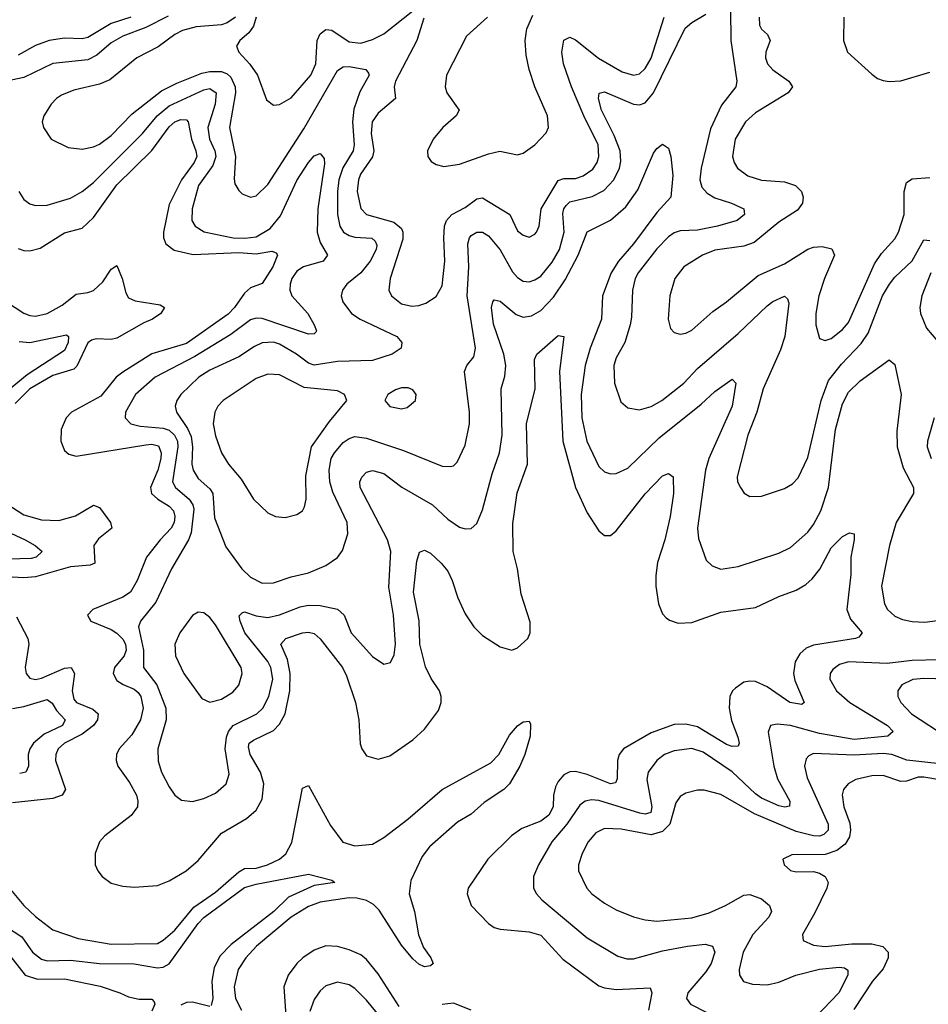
# Model space of a CAD drawing. Header units: inches. Extents: x 1694797 to 1849917, y 907313 to 1017959.
# Tile 351 of 656: x 1722375 to 1725505, y 993950 to 997342. Entities that reach past the tile are written whole.
import ezdxf

# ---------------------------------------------------------------- set-up
doc = ezdxf.new("R2010")
doc.units = ezdxf.units.IN
doc.header["$MEASUREMENT"] = 0
doc.layers.add('B7929', color=7, linetype='Continuous')

msp = doc.modelspace()

# ---------------------------------------------------------------- linework, layer by layer
at = {"layer": 'B7929', "color": 5}
for points, elevation in [([(1722886.6, 997353.4), (1722810, 997314.1), (1722730, 997284.8), (1722690, 997261.3), (1722640.8, 997219.2), (1722610, 997203.2), (1722490, 997191.2), (1722390, 997142.1), (1722313.5, 997126.5)], 840), ([(1723118.2, 997350), (1723090, 997330.3), (1723070, 997323.8), (1722982.8, 997317.2), (1722936, 997304), (1722909.4, 997290), (1722851.8, 997248.2), (1722779.2, 997210), (1722686, 997134), (1722650, 997119.6), (1722561.3, 997098.7), (1722518.9, 997081.1), (1722501.5, 997070), (1722483.2, 997050), (1722458.7, 997010), (1722452.4, 996990), (1722457.6, 996970), (1722483.8, 996930), (1722541.7, 996901.7), (1722590, 996895.5), (1722630, 996903.7), (1722650, 996912.8), (1722690, 996942.2), (1722762.7, 997017.3), (1722863.8, 997096.2), (1722916.7, 997123.3), (1723002.8, 997157.2), (1723030, 997163.2), (1723070, 997163.3), (1723090, 997155.6), (1723103.1, 997143.1), (1723117.2, 997110), (1723118.1, 997090), (1723097.8, 996970), (1723118.8, 996870), (1723113.6, 996793.6), (1723116.5, 996776.5), (1723130, 996752.7), (1723141.8, 996741.8), (1723170.4, 996730.4), (1723190, 996734.6), (1723230, 996773.6), (1723354.3, 996965.7), (1723470, 997166), (1723490, 997179.2), (1723510, 997180.4), (1723568, 997170), (1723577.3, 997157.3), (1723579.1, 997150), (1723547.4, 997092.6), (1723526.7, 997033.3), (1723521.9, 996990), (1723527.8, 996910), (1723524.3, 996890), (1723488.8, 996831.2), (1723474.9, 996790), (1723469.5, 996750), (1723470.4, 996670.4), (1723478, 996630), (1723490.9, 996610), (1723510, 996598.2), (1723530, 996593), (1723588.6, 996588.6), (1723599.2, 996579.2), (1723605.2, 996565.2), (1723603.1, 996550), (1723582.8, 996510), (1723550, 996469.3), (1723501.8, 996430), (1723487.2, 996410), (1723483.2, 996390), (1723488.6, 996370), (1723518, 996330), (1723547.9, 996310), (1723674.3, 996250), (1723691.5, 996230), (1723688.9, 996210), (1723658, 996190), (1723590, 996167.2), (1723470, 996164.3), (1723390, 996151.1), (1723370, 996158.4), (1723328.5, 996190), (1723270, 996224), (1723249.2, 996230.8), (1723210, 996228.4), (1723183.8, 996216.2), (1723130, 996179.9), (1723030, 996134.1), (1722992.4, 996110), (1722930.1, 996050), (1722916.6, 996030), (1722910.8, 996010), (1722915.6, 995990), (1722953.7, 995933.7), (1722966.4, 995906.4), (1722971, 995870), (1722968.3, 995810), (1722973.3, 995790), (1722990, 995761.1), (1723030, 995725.6), (1723040.3, 995710), (1723046.2, 995626.2), (1723085.8, 995525.8), (1723140.7, 995450), (1723170, 995421.1), (1723210, 995400.6), (1723250, 995402), (1723310, 995422.6), (1723370, 995436.8), (1723430, 995461.8), (1723470, 995488.9), (1723487.4, 995512.6), (1723506, 995570), (1723503.7, 995610), (1723454.5, 995714.5), (1723443.4, 995750), (1723441.6, 995790), (1723448.7, 995830), (1723459.4, 995850), (1723490, 995884.8), (1723510, 995899), (1723530, 995905.9), (1723570, 995900.1), (1723697.8, 995857.8), (1723830, 995804), (1723858, 995802), (1723870, 995805.3), (1723882.4, 995817.6), (1723910, 995876.3), (1723925.2, 995950), (1723924.7, 995990), (1723907.9, 996130), (1723915.3, 996150), (1723939.5, 996180.5), (1723945, 996210), (1723916.8, 996390), (1723922.2, 996490), (1723919.5, 996570), (1723924.5, 996590), (1723930, 996598), (1723950, 996609.2), (1723970, 996609.3), (1723990, 996596.9), (1724030, 996548.8), (1724073.3, 996473.3), (1724090, 996453.2), (1724110, 996441.2), (1724130, 996439.1), (1724150, 996445.1), (1724170, 996458.3), (1724210, 996505.9), (1724234.6, 996550), (1724250.6, 996610), (1724246.5, 996673.5), (1724249.5, 996690), (1724258.1, 996701.9), (1724270, 996714.7), (1724347.4, 996732.6), (1724387, 996753), (1724422.1, 996790), (1724441.9, 996830), (1724446.3, 996853.7), (1724443.3, 996890), (1724423.2, 996943.2), (1724379.9, 997030), (1724368.7, 997070), (1724371.1, 997088.9), (1724390, 997093.2), (1724490, 997051.1), (1724510, 997048.5), (1724530, 997054.7), (1724558.6, 997090), (1724667.1, 997312.9), (1724690, 997332.1), (1724739, 997361)], 860), ([(1723190.4, 997350), (1723181, 997319), (1723164.1, 997295.9), (1723134, 997270), (1723122, 997250), (1723130.2, 997230), (1723168.3, 997188.3), (1723194.3, 997150), (1723225.1, 997065.1), (1723250, 997047.2), (1723270, 997048.9), (1723310, 997072.2), (1723378.4, 997150), (1723395.4, 997190), (1723400.5, 997270), (1723410, 997292.8), (1723430, 997308.2), (1723450, 997305.4), (1723510, 997265.8), (1723550, 997260.8), (1723590, 997272.8), (1723630, 997293.3), (1723730, 997372.3)], 880), ([(1723986.5, 997350), (1723914.8, 997285.2), (1723845.1, 997150), (1723840.6, 997110), (1723846.4, 997090), (1723889.4, 997030), (1723878.9, 997010), (1723833.1, 996970), (1723799.3, 996930), (1723779.7, 996890), (1723781.5, 996870), (1723793, 996853), (1723810, 996842.8), (1723836.1, 996836.1), (1723890, 996843.8), (1723990, 996879.5), (1724029, 996889), (1724090, 996875.8), (1724110, 996882), (1724150, 996910.7), (1724188.7, 996951.3), (1724196.7, 996970), (1724193.5, 997010), (1724149.9, 997109.9), (1724130.6, 997170), (1724119.6, 997219.6), (1724116.9, 997270), (1724122.2, 997310), (1724142.4, 997357.6)], 920), ([(1724823.6, 997376.4), (1724824.5, 997270), (1724845.8, 997130), (1724841.6, 997110), (1724792.5, 997047.5), (1724754.5, 996965.5), (1724722.3, 996830), (1724718, 996790), (1724725.1, 996765.1), (1724743.9, 996743.9), (1724770, 996728.4), (1724826.7, 996710), (1724870.1, 996690.1), (1724871.5, 996670), (1724847.2, 996650), (1724779.5, 996630), (1724710, 996616.2), (1724650, 996613.8), (1724630, 996606.9), (1724610, 996593.1), (1724570, 996552.5), (1724505.9, 996470), (1724495.7, 996450), (1724485.8, 996410), (1724482.7, 996317.3), (1724477.8, 996290), (1724459.8, 996230), (1724430, 996176.9), (1724422.1, 996150), (1724423.9, 996090), (1724445.8, 996025.8), (1724470, 996004.9), (1724510, 995997.8), (1724550, 996008.9), (1724586.8, 996030), (1724662.6, 996090), (1724710, 996139.8), (1724850, 996260.9), (1724950, 996355.7), (1724970, 996370.7), (1725010, 996388.9), (1725020, 996380), (1725024.8, 996364.8), (1725011.3, 996250), (1724995.6, 996204.4), (1724935.7, 996070), (1724913.9, 995990), (1724883.6, 995910), (1724847.1, 995767.1), (1724847.7, 995750), (1724857.6, 995730), (1724870.3, 995710.3), (1724890, 995699.5), (1724930, 995700.3), (1725010, 995727.2), (1725037, 995743), (1725056.6, 995763.4), (1725090, 995833.1), (1725135.9, 996030), (1725161.4, 996098.6), (1725205.5, 996154.5), (1725273.3, 996226.7), (1725298.5, 996261.5), (1725347.5, 996390), (1725371.4, 996430), (1725390, 996454.5), (1725449.5, 996510.5), (1725490, 996583.7), (1725510, 996580.5)], 860), ([(1722757.7, 997350), (1722690, 997328.3), (1722610, 997280.3), (1722590, 997275.4), (1722530, 997277.9), (1722476.9, 997270), (1722430, 997252.7), (1722370, 997219.3)], 820), ([(1723767, 997347), (1723743.4, 997270), (1723669.3, 997130), (1723665.6, 997110), (1723670.1, 997070), (1723610, 997019.9), (1723589.3, 996990), (1723585.9, 996950), (1723595.6, 996890), (1723590, 996869.3), (1723549.7, 996810), (1723542.2, 996790), (1723537.8, 996750), (1723550, 996691.5), (1723570, 996670.8), (1723664.3, 996644.3), (1723690, 996622.2), (1723695.2, 996610), (1723695, 996585), (1723650.9, 996450), (1723647.3, 996410), (1723655.9, 996390), (1723690, 996362.7), (1723725.6, 996354.4), (1723750, 996356.8), (1723774.5, 996365.5), (1723810, 996387.7), (1723830, 996424.4), (1723839.9, 996510), (1723835.9, 996590), (1723838.9, 996630), (1723845.9, 996650), (1723863.6, 996670), (1723910, 996695), (1723950, 996724.1), (1723970, 996728.1), (1724063.5, 996670), (1724090, 996614.7), (1724110, 996598.9), (1724130, 996593), (1724150, 996602.4), (1724155.9, 996610), (1724165.2, 996630), (1724171.6, 996690), (1724230, 996788.1), (1724250, 996794.6), (1724290, 996794.9), (1724316, 996804), (1724350, 996826.7), (1724365, 996850), (1724370.7, 996870), (1724368.4, 996910), (1724318.2, 997010), (1724275.7, 997110), (1724248.3, 997190), (1724242.7, 997230), (1724250, 997271.4), (1724270, 997281.8), (1724290, 997272.5), (1724369, 997209), (1724450, 997162), (1724490, 997150.1), (1724510, 997155.2), (1724530, 997173.1), (1724550, 997209.4), (1724595.6, 997350)], 880), ([(1724921.9, 997350), (1724923.1, 997323.1), (1724930, 997309.4), (1724951.3, 997290), (1724960.1, 997270), (1724945, 997230), (1724943.8, 997210), (1724951.4, 997190), (1724969, 997169), (1725025.2, 997130), (1725037.5, 997110), (1725022.2, 997090), (1724910, 997021.1), (1724875.3, 996990), (1724839.8, 996930), (1724830.8, 996870.8), (1724836, 996850), (1724847.3, 996830), (1724883.5, 996803.5), (1724930, 996789.1), (1725010, 996782.8), (1725047.1, 996770), (1725067.8, 996750), (1725074.5, 996730), (1725071.9, 996710), (1725054.5, 996685.5), (1724990, 996643.6), (1724905.6, 996574.4), (1724870, 996561.3), (1724770, 996547.4), (1724727.7, 996530), (1724663.2, 996490), (1724632, 996450), (1724615.2, 996390), (1724609.3, 996310), (1724617.6, 996277.6), (1724630, 996263.6), (1724650, 996258), (1724670, 996261.6), (1724690, 996272.1), (1724763.2, 996336.8), (1724810, 996370.2), (1724919.1, 996460.9), (1725010, 996500.9), (1725090, 996550.6), (1725110, 996557.8), (1725139.8, 996559.8), (1725172.3, 996552.3), (1725182.3, 996530), (1725147.9, 996450), (1725128.1, 996390), (1725117.6, 996330), (1725118.2, 996290), (1725130, 996243.8), (1725150, 996236), (1725170, 996243.6), (1725210, 996274.7), (1725230, 996298.8), (1725319.6, 996500.4), (1725343.6, 996536.4), (1725390, 996586.8), (1725402.7, 996610), (1725422.3, 996670), (1725422.4, 996750), (1725430, 996780.9), (1725450, 996793.5), (1725510, 996797.5)], 880), ([(1725213.8, 997350), (1725212.9, 997270), (1725227.2, 997230), (1725310, 997154), (1725330, 997139.5), (1725350, 997132), (1725370, 997128.8), (1725410, 997131.5), (1725510, 997161.3)], 920), ([(1722371.9, 996750), (1722390, 996722), (1722410, 996707.6), (1722430, 996701.8), (1722470, 996702.1), (1722550, 996726.6), (1722590, 996750.1), (1722630, 996780.9), (1722798.8, 996950), (1722849.1, 997010), (1722890, 997044.3), (1723010, 997100.2), (1723030, 997104.7), (1723052.2, 997090), (1723048.4, 997050), (1723023.6, 996970), (1723029.4, 996930), (1723047.6, 996890), (1723050.7, 996870), (1723040.4, 996839.6), (1722991, 996770), (1722969.1, 996690), (1722968.2, 996650), (1722979.2, 996630), (1723010.6, 996610.6), (1723110.7, 996590.7), (1723151.3, 996588.7), (1723190, 996594.1), (1723238, 996622), (1723274, 996666), (1723330, 996788.2), (1723370, 996849.2), (1723390, 996872.9), (1723410, 996880.8), (1723423.8, 996863.8), (1723425.3, 996845.3), (1723402.2, 996690), (1723400.3, 996610), (1723410, 996573.6), (1723435, 996530), (1723420.3, 996510), (1723352.8, 996490), (1723330, 996475.4), (1723312.7, 996450), (1723306.5, 996430), (1723306.1, 996410), (1723312.8, 996390), (1723367.8, 996330), (1723390.2, 996290), (1723397.4, 996270), (1723395.3, 996264.7), (1723390, 996259.6), (1723370, 996258), (1723210, 996312.2), (1723190, 996313.2), (1723170, 996307.2), (1723102.7, 996257.3), (1722978.5, 996181.5), (1722842, 996110), (1722774.6, 996050), (1722739.7, 995990), (1722739.1, 995970), (1722758, 995950), (1722790, 995941.5), (1722870, 995935.1), (1722890, 995927.2), (1722909, 995910), (1722918.6, 995890), (1722919.6, 995870), (1722902.2, 995750), (1722912.3, 995730), (1722958.7, 995690), (1722971.7, 995670), (1722975, 995655), (1722965.8, 995574.2), (1722956.6, 995550), (1722897.8, 995450), (1722844.7, 995335.3), (1722790.9, 995270), (1722784.6, 995250), (1722801.6, 995170), (1722802.2, 995110), (1722848, 995050), (1722878.7, 994970), (1722880.1, 994930), (1722851.1, 994830), (1722852.8, 994787.2), (1722864.3, 994750), (1722890, 994699.5), (1722910, 994670.4), (1722932.8, 994652.8), (1722970, 994648.9), (1723010, 994658.6), (1723050, 994677.6), (1723086.4, 994710), (1723096.8, 994743.2), (1723083.6, 994830), (1723087.2, 994870), (1723094.2, 994890), (1723110.2, 994909.8), (1723191.9, 994950), (1723213.1, 994970), (1723233.2, 995010), (1723246.8, 995070), (1723240.7, 995110), (1723230, 995130.4), (1723151, 995230), (1723134.5, 995270), (1723131.6, 995288.4), (1723141.2, 995298.8), (1723150, 995301.9), (1723190, 995287.9), (1723230, 995282.9), (1723270, 995291.1), (1723341.4, 995318.6), (1723370, 995325), (1723410, 995323.4), (1723470, 995311.3), (1723493.5, 995290), (1723517.4, 995230), (1723590, 995147.6), (1723630, 995122), (1723652.9, 995127.1), (1723665.7, 995154.3), (1723669.8, 995190), (1723663.4, 995290), (1723646.4, 995386.4), (1723654.2, 995510), (1723642.5, 995550), (1723547.6, 995730), (1723547.3, 995750), (1723554, 995766), (1723570, 995782.8), (1723590, 995788.2), (1723630, 995778.7), (1723691.2, 995731.2), (1723797.4, 995670), (1723850, 995620.9), (1723890, 995593.8), (1723910, 995588.1), (1723930, 995589.1), (1723950, 995606.7), (1723970, 995652.7), (1724002.8, 995777.2), (1724027.7, 995850), (1724037.6, 995910), (1724033.2, 996070), (1724046.4, 996113.6), (1724049.9, 996150), (1724042.9, 996190), (1724007, 996293), (1724000.5, 996350), (1724005, 996370), (1724010, 996376.5), (1724030, 996371.8), (1724085.9, 996325.9), (1724110, 996316.4), (1724138.6, 996321.4), (1724170, 996340.1), (1724214.3, 996385.7), (1724254.4, 996445.6), (1724299.1, 996530), (1724329.5, 996610.5), (1724410, 996650.8), (1724463.5, 996696.5), (1724505, 996755), (1724558, 996882), (1724570, 996898.4), (1724590, 996912.4), (1724610, 996898.8), (1724618.5, 996870), (1724625.2, 996805.2), (1724618, 996730), (1724570, 996677.7), (1724490.1, 996570), (1724438, 996510), (1724412.8, 996470), (1724383.2, 996390), (1724378.9, 996310), (1724339.9, 996210), (1724323, 996150), (1724309.7, 996050), (1724312.2, 995970), (1724328.6, 995890), (1724370, 995802), (1724390, 995784.7), (1724410, 995776.9), (1724430, 995778.2), (1724470, 995796.9), (1724578.5, 995901.5), (1724722.9, 996017.1), (1724770, 996061.3), (1724830, 996103.1), (1724842, 996090), (1724828.9, 996010), (1724748.8, 995830), (1724737.3, 995790), (1724710.1, 995590.1), (1724714, 995554), (1724739.7, 995479.7), (1724760.6, 995460.6), (1724790, 995449.2), (1724850, 995457.5), (1724990, 995504.4), (1725030, 995523.2), (1725090, 995575.9), (1725110, 995602.6), (1725134.8, 995650), (1725161.3, 995730), (1725185, 995930), (1725210, 996018.9), (1725230, 996058), (1725270, 996098), (1725370, 996170.4), (1725390, 996154), (1725411.1, 996050), (1725396.3, 995923.7), (1725397.3, 995870), (1725418, 995798), (1725454.3, 995730), (1725454.5, 995710), (1725394.6, 995610), (1725371.4, 995530), (1725343.9, 995390), (1725353.7, 995330), (1725365, 995310), (1725390, 995287.1), (1725415.9, 995275.9), (1725450, 995268.6), (1725493.4, 995266.6), (1725623.5, 995283.5)], 840), ([(1722370, 996552.9), (1722390, 996546), (1722410, 996545.2), (1722445.6, 996554.4), (1722530, 996607.3), (1722590, 996623.5), (1722630, 996660.1), (1722710, 996772.3), (1722830, 996891), (1722890, 996972.3), (1722910, 996990.1), (1722930, 996998.2), (1722950, 996997.1), (1722955.3, 996990), (1722966.9, 996930), (1722982.5, 996890), (1722985.4, 996870), (1722976.7, 996850), (1722932.9, 996790), (1722890, 996705), (1722870.1, 996610.1), (1722871.1, 996590), (1722878.5, 996570), (1722907.7, 996547.7), (1722972.4, 996532.4), (1723130, 996539.1), (1723190, 996534.7), (1723244.1, 996544.1), (1723258.5, 996538.5), (1723263.2, 996530), (1723247.6, 996490), (1723210, 996433.1), (1723170, 996417.5), (1723150, 996399.2), (1723115.5, 996350), (1723093, 996327), (1722950, 996226), (1722830, 996190.3), (1722730, 996127.1), (1722707.5, 996110), (1722655.3, 996044.7), (1722553.7, 995990), (1722535.3, 995970), (1722517.7, 995930), (1722517.1, 995890), (1722530, 995857.6), (1722545, 995845), (1722570, 995838.3), (1722810, 995877.5), (1722830, 995879.9), (1722853.4, 995873.4), (1722862.4, 995850), (1722861.7, 995830), (1722851.2, 995790), (1722825.4, 995730), (1722829.1, 995710), (1722850.7, 995690), (1722890, 995666.2), (1722904.6, 995650), (1722909.7, 995630), (1722907.6, 995610), (1722897.6, 995590), (1722858.9, 995550), (1722812.2, 995490), (1722779.9, 995410), (1722756.4, 995370), (1722730, 995352.2), (1722627, 995310), (1722608.9, 995290), (1722620.3, 995270), (1722690, 995241.3), (1722710, 995228.6), (1722730, 995207.5), (1722739.5, 995190), (1722742.4, 995170), (1722735.1, 995150), (1722701.9, 995110), (1722696.8, 995090), (1722710, 995065.4), (1722731.3, 995051.3), (1722770, 995035.4), (1722783.6, 995023.6), (1722792, 995010), (1722800.2, 994970), (1722791.8, 994930), (1722761.8, 994878.2), (1722718.1, 994830), (1722708.4, 994810), (1722707.2, 994790), (1722713.2, 994770), (1722753.5, 994713.5), (1722777.5, 994670), (1722782.8, 994650), (1722781.3, 994630), (1722759.2, 994600.8), (1722668, 994530), (1722650.2, 994510), (1722634.9, 994470), (1722635.3, 994430), (1722644, 994410), (1722659, 994390), (1722690, 994367.8), (1722730, 994356.8), (1722770, 994353.7), (1722850, 994359.4), (1722890, 994375), (1722949, 994410), (1722990, 994445.5), (1723070, 994539.5), (1723156.8, 994590), (1723190, 994619.3), (1723210, 994657), (1723215.9, 994710), (1723204.6, 994750), (1723169.5, 994810), (1723163, 994837), (1723166.2, 994850), (1723180.1, 994859.9), (1723250, 994893.6), (1723270, 994914.4), (1723289.4, 994950.6), (1723306, 995030), (1723307.5, 995090), (1723297.9, 995137.9), (1723274.6, 995190), (1723292.6, 995210), (1723350, 995229.5), (1723370, 995231.8), (1723390, 995227.1), (1723410, 995208.6), (1723487, 995110), (1723501.5, 995081.5), (1723532.2, 994990), (1723543.8, 994930), (1723547.6, 994847.6), (1723553.6, 994830), (1723570, 994806), (1723610, 994794.7), (1723650, 994806.2), (1723730, 994861.5), (1723770, 994897.6), (1723818.3, 994961.7), (1723827.3, 994990), (1723827.4, 995010), (1723820.8, 995030), (1723792.5, 995072.5), (1723773, 995113), (1723753.5, 995190), (1723751, 995271), (1723732, 995370), (1723743.1, 995476.9), (1723752.3, 995507.7), (1723770, 995514.3), (1723790, 995503.9), (1723827.1, 995470), (1723850, 995441.5), (1723865.5, 995410), (1723884, 995350), (1723910, 995294.7), (1723939.4, 995250), (1723970, 995219.8), (1724030, 995181), (1724070, 995170.2), (1724090, 995177.7), (1724125.1, 995210), (1724134.2, 995230), (1724134.1, 995265.9), (1724102.8, 995362.8), (1724089.9, 995450), (1724074.9, 995510), (1724074.2, 995605.8), (1724088.5, 995711.5), (1724124.5, 995810), (1724121.6, 995950), (1724150.4, 996069.6), (1724148.4, 996171.6), (1724156.3, 996190), (1724230, 996254), (1724250.2, 996250.2), (1724235.1, 996130), (1724245.9, 995890), (1724290.1, 995730), (1724330, 995642.4), (1724370, 995580.8), (1724390, 995564.7), (1724410, 995565.2), (1724430, 995580.7), (1724530, 995708.4), (1724590, 995770.2), (1724610, 995778.7), (1724626.7, 995766.7), (1724627.7, 995710), (1724615.7, 995630), (1724597, 995550), (1724571.9, 995471.9), (1724567, 995427), (1724567, 995390), (1724575.9, 995330), (1724590, 995294.9), (1724601.7, 995281.7), (1724613.2, 995273.2), (1724643.4, 995263.4), (1724690, 995265), (1724790, 995300.8), (1724910, 995317.1), (1724990, 995354.2), (1725050, 995376.2), (1725083.6, 995396.4), (1725104.8, 995415.2), (1725131.2, 995448.8), (1725170, 995522.2), (1725210, 995561.5), (1725233.5, 995573.5), (1725250, 995570.6), (1725250.2, 995550.2), (1725238.4, 995490), (1725238.1, 995430), (1725225, 995310), (1725237, 995277), (1725276.9, 995230), (1725265.8, 995214.2), (1725254.8, 995210), (1725110, 995187.4), (1725083.8, 995176.2), (1725062.6, 995157.4), (1725046.6, 995130), (1725040.4, 995090), (1725044.9, 995064.9), (1725077.4, 994990), (1725070, 994983.1), (1725028.6, 994990), (1724950, 995043.4), (1724910, 995061.6), (1724890, 995063.6), (1724870, 995059.3), (1724840.8, 995039.2), (1724830.6, 995029.4), (1724821.4, 995010), (1724819, 994970), (1724827.7, 994927.7), (1724849.4, 994870), (1724853.9, 994850), (1724850, 994839.6), (1724830, 994838), (1724810, 994844.5), (1724710, 994905.3), (1724670, 994915.5), (1724630, 994913.4), (1724550, 994885.4), (1724455, 994830), (1724439.8, 994810), (1724434.7, 994790), (1724433.5, 994726.5), (1724427.6, 994712.4), (1724410, 994709.5), (1724330, 994741.2), (1724290, 994752.1), (1724270, 994750.4), (1724250, 994739.9), (1724230, 994717.4), (1724221.1, 994698.9), (1724214.4, 994670), (1724212.4, 994630), (1724198.5, 994601.5), (1724170, 994580.9), (1724104.7, 994555.3), (1724069.7, 994530.3), (1723987.5, 994450), (1723920.3, 994350), (1723917, 994330), (1723930.2, 994290.2), (1723990, 994227.8), (1724010, 994214.6), (1724030, 994208.4), (1724130, 994199.8), (1724170, 994188.2), (1724245.8, 994105.8), (1724370, 994013.8), (1724390, 994006.3), (1724430, 994001), (1724546.6, 994006.6), (1724553.2, 993990), (1724541.4, 993930)], 820), ([(1722330, 996370.1), (1722390, 996330.1), (1722410, 996322.7), (1722430, 996320.7), (1722470, 996329.2), (1722521.9, 996358.1), (1722570, 996395.9), (1722610, 996401.5), (1722630, 996409), (1722661.1, 996438.9), (1722690, 996482.2), (1722710, 996494.6), (1722727.9, 996450), (1722740.6, 996400.6), (1722750, 996383.5), (1722772.9, 996372.9), (1722859.7, 996359.7), (1722874, 996350), (1722862, 996330), (1722833.2, 996310), (1722802.8, 996297.2), (1722710, 996244.3), (1722690, 996240.2), (1722638.3, 996241.7), (1722622.6, 996237.4), (1722610, 996228.4), (1722572.4, 996147.6), (1722562.3, 996137.7), (1722490, 996115.9), (1722410, 996069.5), (1722360.2, 996019.8)], 780), ([(1725513.4, 996470), (1725482.5, 996390), (1725476.4, 996350), (1725478.6, 996330), (1725498.7, 996278.7), (1725557.2, 996210)], 860), ([(1722373.3, 996233.3), (1722410, 996230.1), (1722536.3, 996256.3), (1722543.1, 996250), (1722541.9, 996230), (1722530, 996202.2), (1722401.3, 996118.7), (1722310, 996043.2)], 760), ([(1725524.8, 995970), (1725502, 995890), (1725500.6, 995870), (1725515, 995830)], 860), ([(1722275.2, 995710), (1722390, 995636.5), (1722450, 995618.3), (1722510, 995616.5), (1722567.4, 995632.6), (1722630, 995669.4), (1722650, 995661.3), (1722687.9, 995610), (1722693, 995590), (1722646.9, 995553.1), (1722630.1, 995530), (1722633.9, 995470), (1722617.6, 995462.4), (1722550, 995457.2), (1722430, 995421.9), (1722390, 995419.1), (1722330, 995422.7)], 780), ([(1722330, 995579.2), (1722394.4, 995550), (1722429.1, 995530), (1722452.4, 995510), (1722432.2, 995490), (1722414.4, 995485.6), (1722336.9, 995483.1)], 760), ([(1722364.3, 995284.3), (1722402.9, 995210), (1722406.2, 995190), (1722394.2, 995110), (1722397.7, 995090), (1722410, 995073), (1722430, 995068.6), (1722450, 995073.2), (1722530, 995107.3), (1722552.4, 995110), (1722563.7, 995090), (1722555.6, 995030), (1722561.6, 995001.6), (1722570.7, 994990), (1722626.9, 994966.9), (1722645.5, 994950), (1722643.5, 994930), (1722629.7, 994910), (1722590, 994880.2), (1722530.1, 994850), (1722507.4, 994830), (1722499.3, 994810), (1722498.2, 994790), (1722532.5, 994690), (1722521.8, 994670), (1722490, 994658.9), (1722350, 994643.9)], 780), ([(1725542.9, 995137.1), (1725450, 995133.7), (1725363.4, 995123.4), (1725230.1, 995129.9), (1725199.7, 995120.3), (1725176.2, 995103.8), (1725166.5, 995090), (1725166.2, 995070), (1725188.7, 995030), (1725234.5, 994990), (1725364.6, 994910), (1725383.9, 994890), (1725366, 994874), (1725250, 994861.8), (1725130, 994883.2), (1725030.1, 994909.9), (1724985, 994915), (1724961.3, 994910), (1724953, 994887), (1724973.1, 994770), (1724986.1, 994726.1), (1725028.4, 994650), (1725027.3, 994632.7), (1725011.1, 994628.9), (1724990, 994634), (1724930, 994660.5), (1724910, 994674.5), (1724830, 994751.1), (1724730, 994818), (1724690, 994830.8), (1724630, 994823.2), (1724596.5, 994810), (1724569.7, 994790.3), (1724540.1, 994750), (1724536, 994724), (1724552.3, 994630), (1724549.5, 994610.5), (1724530, 994604.8), (1724511.5, 994608.5), (1724370, 994652.3), (1724345.3, 994654.7), (1724323.2, 994650), (1724304.2, 994635.8), (1724260.1, 994570), (1724208.3, 994510), (1724162.5, 994430), (1724145.6, 994390), (1724145.2, 994350), (1724155.5, 994330), (1724174.4, 994310), (1724330, 994178.6), (1724435.5, 994115.5), (1724466.9, 994106.9), (1724490, 994106.2), (1724590, 994134.3), (1724675.1, 994150), (1724736.7, 994156.7), (1724761.7, 994150), (1724769.4, 994129.4), (1724757.7, 994090), (1724738.6, 994061.4), (1724676.8, 993990), (1724671.7, 993970), (1724685.6, 993950), (1724742, 993922)], 840), ([(1725570, 995070.2), (1725490, 995072.8), (1725451.3, 995068.7), (1725414.2, 995050), (1725400.2, 995030), (1725399.7, 995010), (1725410.2, 994990), (1725446.8, 994950), (1725570, 994870.1)], 860), ([(1722350, 994968.4), (1722390, 994975.4), (1722470, 995000.4), (1722487.1, 994987.1), (1722501.8, 994961.8), (1722531.8, 994930), (1722523, 994910), (1722459.5, 994880.5), (1722422.7, 994850), (1722409.7, 994830), (1722404.9, 994810), (1722405.5, 994770), (1722396.5, 994750), (1722375.3, 994744.7)], 760), ([(1722326.7, 994366.7), (1722389.4, 994290), (1722430, 994252.1), (1722490, 994206.3), (1722576.4, 994176.4), (1722690, 994157), (1722850, 994159.7), (1722870, 994170.5), (1722910, 994205.3), (1722975.2, 994284.8), (1723050, 994336.3), (1723130, 994406.8), (1723150, 994417.5), (1723190, 994419.4), (1723228.9, 994430), (1723269.9, 994450.1), (1723292.1, 994467.9), (1723313.1, 994506.9), (1723350, 994694.9), (1723370, 994703.7), (1723446.1, 994566.1), (1723488.3, 994508.3), (1723530, 994496.4), (1723590, 994501.5), (1723630, 994524.6), (1723712.2, 994587.8), (1723830, 994690.1), (1723997.9, 994782.1), (1724026, 994810), (1724062.9, 994877.1), (1724090, 994908.9), (1724110, 994923.1), (1724130, 994924.9), (1724135.3, 994915.3), (1724133.1, 994873.1), (1724114.8, 994810), (1724098, 994770), (1724062.4, 994710), (1724043, 994690), (1723974.9, 994645.1), (1723930, 994604.7), (1723882.9, 994577.1), (1723787.3, 994492.7), (1723761.3, 994458.7), (1723723, 994377), (1723716.7, 994330), (1723735.5, 994270), (1723749.3, 994189.3), (1723765.8, 994145.8), (1723791.1, 994110), (1723799.5, 994090), (1723790, 994082.3), (1723770, 994079.3), (1723750, 994088.2), (1723730, 994106.6), (1723690, 994153.3), (1723614, 994274), (1723593.8, 994293.8), (1723570, 994307.9), (1723536.1, 994316.1), (1723510, 994316.8), (1723410, 994301.8), (1723370, 994287.2), (1723310, 994250.3), (1723191.5, 994150), (1723154.5, 994110), (1723128.2, 994070), (1723113.9, 994010), (1723118.1, 993970), (1723139.6, 993930)], 780), ([(1725608.4, 994771.6), (1725431.1, 994791.1), (1725379.2, 994810), (1725350, 994813.9), (1725250, 994808), (1725110, 994814), (1725093.8, 994806.2), (1725084.5, 994795.5), (1725078.4, 994770), (1725087.9, 994730), (1725159.9, 994570), (1725160.7, 994550), (1725145, 994535), (1725130, 994529.6), (1725110, 994529.9), (1725050, 994545.8), (1724906.2, 994606.2), (1724790, 994672.8), (1724732.7, 994687.3), (1724710, 994687.7), (1724670, 994677.2), (1724650, 994666.2), (1724635.9, 994644.1), (1724615.3, 994570), (1724590, 994545.4), (1724550, 994533.7), (1724447, 994553), (1724390, 994555.2), (1724359.6, 994540.4), (1724333.1, 994510), (1724312.5, 994470), (1724300.2, 994430), (1724300.7, 994410), (1724329.2, 994350), (1724345.8, 994330), (1724390, 994298), (1724430, 994275.6), (1724490, 994251.8), (1724530, 994241), (1724570, 994236.3), (1724690, 994247.6), (1724750, 994265.6), (1724806, 994290), (1724870, 994325.5), (1724890, 994328.6), (1724930, 994313), (1724957.7, 994290), (1724965.5, 994270), (1724956.2, 994250), (1724900.7, 994190), (1724867.9, 994130), (1724853.7, 994070), (1724854.7, 994050), (1724868.8, 994028.8), (1724899.3, 994019.3), (1724950, 994016.9), (1724990, 994026.4), (1725049.3, 994050.7), (1725130.5, 994070.5), (1725198.3, 994078.3), (1725215.9, 994075.9), (1725228, 994068), (1725227.8, 994050), (1725196.9, 993990), (1725090, 993878.5)], 860), ([(1725550, 994722), (1725490, 994732.6), (1725470, 994732.2), (1725430, 994718.8), (1725410, 994716.9), (1725350, 994738.1), (1725310, 994736.6), (1725255.9, 994724.1), (1725229.2, 994710), (1725213.4, 994690), (1725208.6, 994671.4), (1725213.8, 994630), (1725234.4, 994574.4), (1725237.1, 994550), (1725233.3, 994526.7), (1725218.2, 994501.8), (1725190, 994479.5), (1725150, 994465.8), (1725034.6, 994465.4), (1725003.8, 994450), (1725008.5, 994430), (1725030, 994410.4), (1725050, 994406.2), (1725110, 994407.1), (1725130, 994401.4), (1725150.2, 994390), (1725160.6, 994370), (1725155.9, 994350), (1725114.4, 994265.6), (1725071.6, 994190), (1725074, 994170), (1725110, 994153.8), (1725149.6, 994149.6), (1725241.3, 994158.7), (1725310, 994158.8), (1725349, 994149), (1725366.9, 994130), (1725366.8, 994110), (1725350, 994072.5), (1725313.2, 994030), (1725248.3, 993931.7)], 880), ([(1722330, 994217.2), (1722382.6, 994182.6), (1722419.6, 994130), (1722450, 994105.2), (1722470, 994099.6), (1722550, 994102.2), (1722650, 994090.7), (1722770, 994089.3), (1722850, 994075.6), (1722870, 994077.7), (1722890.2, 994089.8), (1722990, 994227.8), (1723010, 994248.9), (1723150, 994352.8), (1723190, 994364.4), (1723370, 994398), (1723450, 994377.1), (1723460.7, 994370), (1723390, 994359.3), (1723301.5, 994318.5), (1723251.2, 994270), (1723104.3, 994155.7), (1723064.6, 994115.4), (1723044.9, 994075.1), (1723037.7, 994030), (1723040.4, 993970), (1723034.6, 993945.4)], 760), ([(1723682.6, 993942.6), (1723610, 994055.2), (1723570, 994104.6), (1723550, 994119.9), (1723510, 994138.2), (1723470, 994149.3), (1723430, 994151.4), (1723390, 994136.6), (1723350.9, 994110), (1723330.1, 994090), (1723299.8, 994050), (1723284.6, 994010), (1723291.8, 993910)], 820), ([(1722331.6, 994130), (1722393.9, 994050), (1722436.3, 994036.3), (1722530, 994037.7), (1722653, 994013), (1722720.7, 993990), (1722750, 993975.3), (1722787.3, 993967.3), (1722830, 993968.2), (1722838.9, 993958.9), (1722840.3, 993950), (1722830, 993926.2)], 740), ([(1723639.5, 993879.5), (1723570, 993964), (1723530, 994004.8), (1723510, 994017), (1723470, 994026.3), (1723430, 994013.8), (1723410, 993996), (1723390, 993966.6), (1723374.6, 993925.4)], 840), ([(1723030, 993942.5), (1722970, 993957.6), (1722950, 993955.9), (1722930, 993946.7)], 760), ([(1723930, 993930), (1723870, 993954.2), (1723830, 993949.9)], 820)]:
    msp.add_lwpolyline(points, dxfattribs=dict(at, elevation=elevation))
for points, elevation in [([(1723230, 996120.2), (1723190, 996105.2), (1723076.5, 996030), (1723058, 996010), (1723047.3, 995990), (1723041.8, 995950), (1723050, 995908), (1723070.2, 995850), (1723094.7, 995810), (1723138.4, 995758.4), (1723180.9, 995690), (1723230, 995643.1), (1723256, 995630), (1723290, 995626.5), (1723330, 995636.9), (1723349.8, 995650.2), (1723356.8, 995663.2), (1723362.3, 995690), (1723360.7, 995770), (1723379.9, 995870), (1723442, 995958), (1723501.6, 996030), (1723494.5, 996050), (1723470, 996063.1), (1723355.1, 996075.1), (1723270, 996117.9)], 880), ([(1723690, 996074), (1723670, 996066.6), (1723643.8, 996050), (1723633, 996030), (1723650, 996009), (1723690, 996001.5), (1723710, 996006), (1723738.7, 996030), (1723740.5, 996050), (1723730, 996066.6), (1723713.7, 996073.7)], 880), ([(1722990, 995301.1), (1722970, 995289.6), (1722927.1, 995230), (1722910.2, 995190), (1722912.2, 995150), (1722940.2, 995090), (1723003.2, 995003.2), (1723030, 994990.3), (1723070, 995001.2), (1723110, 995025.2), (1723130, 995048.9), (1723141.8, 995090), (1723137.7, 995110), (1723050, 995256.8), (1723030, 995282.6), (1723010, 995298.9)], 860)]:
    msp.add_lwpolyline(points, close=True, dxfattribs=dict(at, elevation=elevation))

doc.saveas('drawing.dxf')
